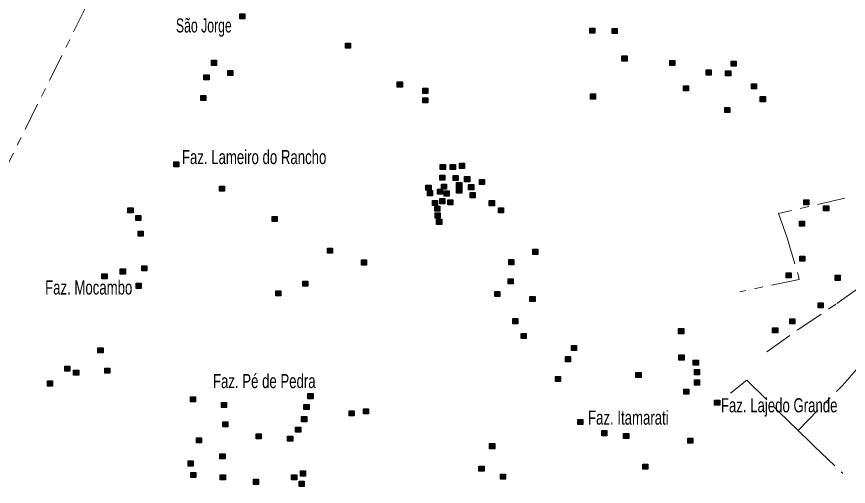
# Model space of a CAD drawing. Extents: x 445.4 to 500, y 8728.7 to 8784.
# Drawn here: x 454.47 to 463.91, y 8752.46 to 8757.8 of the extents above; entities that cross this region are included whole.
import ezdxf
from ezdxf.enums import TextEntityAlignment as Align

# ---------------------------------------------------------------- set-up
doc = ezdxf.new("R2010")
doc.units = 0
doc.header["$LTSCALE"] = 0.064
doc.linetypes.add('DOT_DASHED', pattern=[7.7, 5, -1.2, 0.3, -1.2])
doc.layers.add('2', color=7, linetype='Continuous', lineweight=25)
doc.layers.add('22', color=7, linetype='DOT_DASHED', lineweight=13)
doc.layers.add('61', color=7, linetype='Continuous')

msp = doc.modelspace()

# ---------------------------------------------------------------- hatches: boundary and pattern name
at = {"layer": '2'}
for points in [[(457, 8757.8285), (457.058, 8757.8285), (457.058, 8757.7705), (457, 8757.7705)], [(460.9723, 8757.6664), (461.0303, 8757.6664), (461.0303, 8757.6084), (460.9723, 8757.6084)], [(461.2257, 8757.6619), (461.2837, 8757.6619), (461.2837, 8757.6039), (461.2257, 8757.6039)], [(458.1985, 8757.4954), (458.2565, 8757.4954), (458.2565, 8757.4374), (458.1985, 8757.4374)], [(461.3388, 8757.3495), (461.3968, 8757.3495), (461.3968, 8757.2915), (461.3388, 8757.2915)], [(456.6781, 8757.3007), (456.7361, 8757.3007), (456.7361, 8757.2427), (456.6781, 8757.2427)], [(461.8818, 8757.2997), (461.9398, 8757.2997), (461.9398, 8757.2417), (461.8818, 8757.2417)], [(462.5787, 8757.2907), (462.6367, 8757.2907), (462.6367, 8757.2327), (462.5787, 8757.2327)], [(456.5921, 8757.1359), (456.6501, 8757.1359), (456.6501, 8757.0779), (456.5921, 8757.0779)], [(456.8636, 8757.1858), (456.9216, 8757.1858), (456.9216, 8757.1278), (456.8636, 8757.1278)], [(462.2936, 8757.191), (462.3516, 8757.191), (462.3516, 8757.133), (462.2936, 8757.133)], [(462.5153, 8757.182), (462.5733, 8757.182), (462.5733, 8757.124), (462.5153, 8757.124)], [(458.7867, 8757.0545), (458.8447, 8757.0545), (458.8447, 8756.9965), (458.7867, 8756.9965)], [(459.0763, 8756.982), (459.1343, 8756.982), (459.1343, 8756.924), (459.0763, 8756.924)], [(462.0357, 8757.01), (462.0937, 8757.01), (462.0937, 8756.952), (462.0357, 8756.952)], [(462.8095, 8757.0326), (462.8675, 8757.0326), (462.8675, 8756.9746), (462.8095, 8756.9746)], [(456.5559, 8756.9005), (456.6139, 8756.9005), (456.6139, 8756.8425), (456.5559, 8756.8425)], [(459.0763, 8756.8734), (459.1343, 8756.8734), (459.1343, 8756.8154), (459.0763, 8756.8154)], [(460.9794, 8756.9186), (461.0374, 8756.9186), (461.0374, 8756.8606), (460.9794, 8756.8606)], [(462.909, 8756.8877), (462.967, 8756.8877), (462.967, 8756.8297), (462.909, 8756.8297)], [(462.5063, 8756.7655), (462.5643, 8756.7655), (462.5643, 8756.7075), (462.5063, 8756.7075)], [(456.2482, 8756.149), (456.3062, 8756.149), (456.3062, 8756.091), (456.2482, 8756.091)], [(459.2754, 8756.1173), (459.3334, 8756.1173), (459.3334, 8756.0593), (459.2754, 8756.0593)], [(459.3885, 8756.1173), (459.4465, 8756.1173), (459.4465, 8756.0593), (459.3885, 8756.0593)], [(459.4926, 8756.1309), (459.5506, 8756.1309), (459.5506, 8756.0729), (459.4926, 8756.0729)], [(459.2709, 8755.997), (459.3289, 8755.997), (459.3289, 8755.939), (459.2709, 8755.939)], [(459.4202, 8755.9925), (459.4782, 8755.9925), (459.4782, 8755.9345), (459.4202, 8755.9345)], [(459.4609, 8755.911), (459.5189, 8755.911), (459.5189, 8755.853), (459.4609, 8755.853)], [(459.5514, 8755.9789), (459.6094, 8755.9789), (459.6094, 8755.9209), (459.5514, 8755.9209)], [(459.7189, 8755.9472), (459.7769, 8755.9472), (459.7769, 8755.8892), (459.7189, 8755.8892)], [(456.7686, 8755.8702), (456.8266, 8755.8702), (456.8266, 8755.8122), (456.7686, 8755.8122)], [(459.1125, 8755.8838), (459.1705, 8755.8838), (459.1705, 8755.8258), (459.1125, 8755.8258)], [(459.1306, 8755.8204), (459.1886, 8755.8204), (459.1886, 8755.7624), (459.1306, 8755.7624)], [(459.2437, 8755.8385), (459.3017, 8755.8385), (459.3017, 8755.7805), (459.2437, 8755.7805)], [(459.289, 8755.8929), (459.347, 8755.8929), (459.347, 8755.8349), (459.289, 8755.8349)], [(459.3193, 8755.8169), (459.3773, 8755.8169), (459.3773, 8755.7589), (459.3193, 8755.7589)], [(459.4609, 8755.8476), (459.5189, 8755.8476), (459.5189, 8755.7896), (459.4609, 8755.7896)], [(459.5967, 8755.8883), (459.6547, 8755.8883), (459.6547, 8755.8303), (459.5967, 8755.8303)], [(459.2709, 8755.7299), (459.3289, 8755.7299), (459.3289, 8755.6719), (459.2709, 8755.6719)], [(459.6148, 8755.7978), (459.6728, 8755.7978), (459.6728, 8755.7398), (459.6148, 8755.7398)], [(455.7284, 8755.6263), (455.7864, 8755.6263), (455.7864, 8755.5683), (455.7284, 8755.5683)], [(459.1871, 8755.7087), (459.2451, 8755.7087), (459.2451, 8755.6507), (459.1871, 8755.6507)], [(459.2121, 8755.6439), (459.2701, 8755.6439), (459.2701, 8755.5859), (459.2121, 8755.5859)], [(459.3614, 8755.7163), (459.4194, 8755.7163), (459.4194, 8755.6583), (459.3614, 8755.6583)], [(459.832, 8755.7072), (459.89, 8755.7072), (459.89, 8755.6492), (459.832, 8755.6492)], [(459.9361, 8755.6258), (459.9941, 8755.6258), (459.9941, 8755.5678), (459.9361, 8755.5678)], [(463.4022, 8755.7151), (463.4602, 8755.7151), (463.4602, 8755.6571), (463.4022, 8755.6571)], [(463.6285, 8755.6472), (463.6865, 8755.6472), (463.6865, 8755.5892), (463.6285, 8755.5892)], [(455.8183, 8755.5377), (455.8763, 8755.5377), (455.8763, 8755.4797), (455.8183, 8755.4797)], [(459.2166, 8755.5669), (459.2746, 8755.5669), (459.2746, 8755.5089), (459.2166, 8755.5089)], [(457.3659, 8755.5261), (457.4239, 8755.5261), (457.4239, 8755.4681), (457.3659, 8755.4681)], [(459.2332, 8755.4954), (459.2912, 8755.4954), (459.2912, 8755.4374), (459.2332, 8755.4374)], [(463.3525, 8755.4752), (463.4105, 8755.4752), (463.4105, 8755.4172), (463.3525, 8755.4172)], [(455.8454, 8755.3611), (455.9034, 8755.3611), (455.9034, 8755.3031), (455.8454, 8755.3031)], [(457.9948, 8755.1685), (458.0528, 8755.1685), (458.0528, 8755.1105), (457.9948, 8755.1105)], [(460.3252, 8755.1537), (460.3832, 8755.1537), (460.3832, 8755.0957), (460.3252, 8755.0957)], [(463.357, 8755.0767), (463.415, 8755.0767), (463.415, 8755.0187), (463.357, 8755.0187)], [(455.8862, 8754.9672), (455.9442, 8754.9672), (455.9442, 8754.9092), (455.8862, 8754.9092)], [(458.3795, 8755.0327), (458.4375, 8755.0327), (458.4375, 8754.9747), (458.3795, 8754.9747)], [(460.0537, 8755.0372), (460.1117, 8755.0372), (460.1117, 8754.9792), (460.0537, 8754.9792)], [(455.4337, 8754.8767), (455.4917, 8754.8767), (455.4917, 8754.8187), (455.4337, 8754.8187)], [(455.6418, 8754.931), (455.6998, 8754.931), (455.6998, 8754.873), (455.6418, 8754.873)], [(463.2031, 8754.8866), (463.2611, 8754.8866), (463.2611, 8754.8286), (463.2031, 8754.8286)], [(457.7143, 8754.7927), (457.7723, 8754.7927), (457.7723, 8754.7347), (457.7143, 8754.7347)], [(460.0461, 8754.8183), (460.1041, 8754.8183), (460.1041, 8754.7603), (460.0461, 8754.7603)], [(463.7597, 8754.8594), (463.8177, 8754.8594), (463.8177, 8754.8014), (463.7597, 8754.8014)], [(455.8228, 8754.768), (455.8808, 8754.768), (455.8808, 8754.71), (455.8228, 8754.71)], [(457.4066, 8754.684), (457.4646, 8754.684), (457.4646, 8754.626), (457.4066, 8754.626)], [(459.8953, 8754.675), (459.9533, 8754.675), (459.9533, 8754.617), (459.8953, 8754.617)], [(460.2936, 8754.6195), (460.3516, 8754.6195), (460.3516, 8754.5615), (460.2936, 8754.5615)], [(463.5651, 8754.547), (463.6231, 8754.547), (463.6231, 8754.489), (463.5651, 8754.489)], [(460.099, 8754.3671), (460.157, 8754.3671), (460.157, 8754.3091), (460.099, 8754.3091)], [(463.2439, 8754.3659), (463.3019, 8754.3659), (463.3019, 8754.3079), (463.2439, 8754.3079)], [(461.9814, 8754.2528), (462.0394, 8754.2528), (462.0394, 8754.1948), (461.9814, 8754.1948)], [(463.0493, 8754.2618), (463.1073, 8754.2618), (463.1073, 8754.2038), (463.0493, 8754.2038)], [(460.194, 8754.1996), (460.252, 8754.1996), (460.252, 8754.1416), (460.194, 8754.1416)], [(455.3884, 8754.0346), (455.4464, 8754.0346), (455.4464, 8753.9766), (455.3884, 8753.9766)], [(460.7642, 8754.0626), (460.8222, 8754.0626), (460.8222, 8754.0046), (460.7642, 8754.0046)], [(460.6963, 8753.9358), (460.7543, 8753.9358), (460.7543, 8753.8778), (460.6963, 8753.8778)], [(461.9859, 8753.9539), (462.0439, 8753.9539), (462.0439, 8753.8959), (461.9859, 8753.8959)], [(462.1488, 8753.8951), (462.2068, 8753.8951), (462.2068, 8753.8371), (462.1488, 8753.8371)], [(455.0129, 8753.8263), (455.0709, 8753.8263), (455.0709, 8753.7683), (455.0129, 8753.7683)], [(455.1124, 8753.781), (455.1704, 8753.781), (455.1704, 8753.723), (455.1124, 8753.723)], [(455.4654, 8753.8037), (455.5234, 8753.8037), (455.5234, 8753.7457), (455.4654, 8753.7457)], [(461.4972, 8753.7565), (461.5552, 8753.7565), (461.5552, 8753.6985), (461.4972, 8753.6985)], [(462.1624, 8753.7882), (462.2204, 8753.7882), (462.2204, 8753.7302), (462.1624, 8753.7302)], [(454.8138, 8753.6588), (454.8718, 8753.6588), (454.8718, 8753.6008), (454.8138, 8753.6008)], [(460.5832, 8753.7112), (460.6412, 8753.7112), (460.6412, 8753.6532), (460.5832, 8753.6532)], [(462.1624, 8753.6705), (462.2204, 8753.6705), (462.2204, 8753.6125), (462.1624, 8753.6125)], [(462.0402, 8753.5664), (462.0982, 8753.5664), (462.0982, 8753.5084), (462.0402, 8753.5084)], [(456.4382, 8753.4788), (456.4962, 8753.4788), (456.4962, 8753.4208), (456.4382, 8753.4208)], [(457.7731, 8753.515), (457.8311, 8753.515), (457.8311, 8753.457), (457.7731, 8753.457)], [(456.7912, 8753.4154), (456.8492, 8753.4154), (456.8492, 8753.3574), (456.7912, 8753.3574)], [(457.7279, 8753.3927), (457.7859, 8753.3927), (457.7859, 8753.3347), (457.7279, 8753.3347)], [(462.3907, 8753.4406), (462.4487, 8753.4406), (462.4487, 8753.3826), (462.3907, 8753.3826)], [(458.2392, 8753.3203), (458.2972, 8753.3203), (458.2972, 8753.2623), (458.2392, 8753.2623)], [(458.4021, 8753.3429), (458.4601, 8753.3429), (458.4601, 8753.2849), (458.4021, 8753.2849)], [(456.8048, 8753.1945), (456.8628, 8753.1945), (456.8628, 8753.1365), (456.8048, 8753.1365)], [(457.7007, 8753.2534), (457.7587, 8753.2534), (457.7587, 8753.1954), (457.7007, 8753.1954)], [(460.8366, 8753.2223), (460.8946, 8753.2223), (460.8946, 8753.1643), (460.8366, 8753.1643)], [(457.6328, 8753.1357), (457.6908, 8753.1357), (457.6908, 8753.0777), (457.6328, 8753.0777)], [(461.1081, 8753.0955), (461.1661, 8753.0955), (461.1661, 8753.0375), (461.1081, 8753.0375)], [(456.5061, 8753.0134), (456.5641, 8753.0134), (456.5641, 8752.9554), (456.5061, 8752.9554)], [(457.1849, 8753.0587), (457.2429, 8753.0587), (457.2429, 8753.0007), (457.1849, 8753.0007)], [(457.5423, 8753.0315), (457.6003, 8753.0315), (457.6003, 8752.9735), (457.5423, 8752.9735)], [(461.3569, 8753.0638), (461.4149, 8753.0638), (461.4149, 8753.0058), (461.3569, 8753.0058)], [(462.0855, 8753.0095), (462.1435, 8753.0095), (462.1435, 8752.9515), (462.0855, 8752.9515)], [(459.8361, 8752.9468), (459.8941, 8752.9468), (459.8941, 8752.8888), (459.8361, 8752.8888)], [(456.7731, 8752.8323), (456.8311, 8752.8323), (456.8311, 8752.7743), (456.7731, 8752.7743)], [(456.4111, 8752.7508), (456.4691, 8752.7508), (456.4691, 8752.6928), (456.4111, 8752.6928)], [(461.5741, 8752.7152), (461.6321, 8752.7152), (461.6321, 8752.6572), (461.5741, 8752.6572)], [(456.4428, 8752.6195), (456.5008, 8752.6195), (456.5008, 8752.5615), (456.4428, 8752.5615)], [(457.6871, 8752.6376), (457.7451, 8752.6376), (457.7451, 8752.5796), (457.6871, 8752.5796)], [(459.7143, 8752.692), (459.7723, 8752.692), (459.7723, 8752.634), (459.7143, 8752.634)], [(459.9587, 8752.6014), (460.0167, 8752.6014), (460.0167, 8752.5434), (459.9587, 8752.5434)], [(456.7776, 8752.5924), (456.8356, 8752.5924), (456.8356, 8752.5344), (456.7776, 8752.5344)], [(457.1532, 8752.5426), (457.2112, 8752.5426), (457.2112, 8752.4846), (457.1532, 8752.4846)], [(457.5876, 8752.5924), (457.6456, 8752.5924), (457.6456, 8752.5344), (457.5876, 8752.5344)], [(457.6736, 8752.5199), (457.7316, 8752.5199), (457.7316, 8752.4619), (457.6736, 8752.4619)]]:
    msp.add_hatch(color=256, dxfattribs=at).paths.add_polyline_path(points)

# ---------------------------------------------------------------- linework, layer by layer
for points in [[(457, 8757.8285), (457.058, 8757.8285), (457.058, 8757.7705), (457, 8757.7705)], [(460.9723, 8757.6664), (461.0303, 8757.6664), (461.0303, 8757.6084), (460.9723, 8757.6084)], [(461.2257, 8757.6619), (461.2837, 8757.6619), (461.2837, 8757.6039), (461.2257, 8757.6039)], [(458.1985, 8757.4954), (458.2565, 8757.4954), (458.2565, 8757.4374), (458.1985, 8757.4374)], [(461.3388, 8757.3495), (461.3968, 8757.3495), (461.3968, 8757.2915), (461.3388, 8757.2915)], [(456.6781, 8757.3007), (456.7361, 8757.3007), (456.7361, 8757.2427), (456.6781, 8757.2427)], [(461.8818, 8757.2997), (461.9398, 8757.2997), (461.9398, 8757.2417), (461.8818, 8757.2417)], [(462.5787, 8757.2907), (462.6367, 8757.2907), (462.6367, 8757.2327), (462.5787, 8757.2327)], [(456.5921, 8757.1359), (456.6501, 8757.1359), (456.6501, 8757.0779), (456.5921, 8757.0779)], [(456.8636, 8757.1858), (456.9216, 8757.1858), (456.9216, 8757.1278), (456.8636, 8757.1278)], [(462.2936, 8757.191), (462.3516, 8757.191), (462.3516, 8757.133), (462.2936, 8757.133)], [(462.5153, 8757.182), (462.5733, 8757.182), (462.5733, 8757.124), (462.5153, 8757.124)], [(458.7867, 8757.0545), (458.8447, 8757.0545), (458.8447, 8756.9965), (458.7867, 8756.9965)], [(459.0763, 8756.982), (459.1343, 8756.982), (459.1343, 8756.924), (459.0763, 8756.924)], [(462.0357, 8757.01), (462.0937, 8757.01), (462.0937, 8756.952), (462.0357, 8756.952)], [(462.8095, 8757.0326), (462.8675, 8757.0326), (462.8675, 8756.9746), (462.8095, 8756.9746)], [(456.5559, 8756.9005), (456.6139, 8756.9005), (456.6139, 8756.8425), (456.5559, 8756.8425)], [(459.0763, 8756.8734), (459.1343, 8756.8734), (459.1343, 8756.8154), (459.0763, 8756.8154)], [(460.9794, 8756.9186), (461.0374, 8756.9186), (461.0374, 8756.8606), (460.9794, 8756.8606)], [(462.909, 8756.8877), (462.967, 8756.8877), (462.967, 8756.8297), (462.909, 8756.8297)], [(462.5063, 8756.7655), (462.5643, 8756.7655), (462.5643, 8756.7075), (462.5063, 8756.7075)], [(456.2482, 8756.149), (456.3062, 8756.149), (456.3062, 8756.091), (456.2482, 8756.091)], [(459.2754, 8756.1173), (459.3334, 8756.1173), (459.3334, 8756.0593), (459.2754, 8756.0593)], [(459.3885, 8756.1173), (459.4465, 8756.1173), (459.4465, 8756.0593), (459.3885, 8756.0593)], [(459.4926, 8756.1309), (459.5506, 8756.1309), (459.5506, 8756.0729), (459.4926, 8756.0729)], [(459.2709, 8755.997), (459.3289, 8755.997), (459.3289, 8755.939), (459.2709, 8755.939)], [(459.4202, 8755.9925), (459.4782, 8755.9925), (459.4782, 8755.9345), (459.4202, 8755.9345)], [(459.4609, 8755.911), (459.5189, 8755.911), (459.5189, 8755.853), (459.4609, 8755.853)], [(459.5514, 8755.9789), (459.6094, 8755.9789), (459.6094, 8755.9209), (459.5514, 8755.9209)], [(459.7189, 8755.9472), (459.7769, 8755.9472), (459.7769, 8755.8892), (459.7189, 8755.8892)], [(456.7686, 8755.8702), (456.8266, 8755.8702), (456.8266, 8755.8122), (456.7686, 8755.8122)], [(459.1125, 8755.8838), (459.1705, 8755.8838), (459.1705, 8755.8258), (459.1125, 8755.8258)], [(459.1306, 8755.8204), (459.1886, 8755.8204), (459.1886, 8755.7624), (459.1306, 8755.7624)], [(459.2437, 8755.8385), (459.3017, 8755.8385), (459.3017, 8755.7805), (459.2437, 8755.7805)], [(459.289, 8755.8929), (459.347, 8755.8929), (459.347, 8755.8349), (459.289, 8755.8349)], [(459.3193, 8755.8169), (459.3773, 8755.8169), (459.3773, 8755.7589), (459.3193, 8755.7589)], [(459.4609, 8755.8476), (459.5189, 8755.8476), (459.5189, 8755.7896), (459.4609, 8755.7896)], [(459.5967, 8755.8883), (459.6547, 8755.8883), (459.6547, 8755.8303), (459.5967, 8755.8303)], [(459.2709, 8755.7299), (459.3289, 8755.7299), (459.3289, 8755.6719), (459.2709, 8755.6719)], [(459.6148, 8755.7978), (459.6728, 8755.7978), (459.6728, 8755.7398), (459.6148, 8755.7398)], [(455.7284, 8755.6263), (455.7864, 8755.6263), (455.7864, 8755.5683), (455.7284, 8755.5683)], [(459.1871, 8755.7087), (459.2451, 8755.7087), (459.2451, 8755.6507), (459.1871, 8755.6507)], [(459.2121, 8755.6439), (459.2701, 8755.6439), (459.2701, 8755.5859), (459.2121, 8755.5859)], [(459.3614, 8755.7163), (459.4194, 8755.7163), (459.4194, 8755.6583), (459.3614, 8755.6583)], [(459.832, 8755.7072), (459.89, 8755.7072), (459.89, 8755.6492), (459.832, 8755.6492)], [(459.9361, 8755.6258), (459.9941, 8755.6258), (459.9941, 8755.5678), (459.9361, 8755.5678)], [(463.4022, 8755.7151), (463.4602, 8755.7151), (463.4602, 8755.6571), (463.4022, 8755.6571)], [(463.6285, 8755.6472), (463.6865, 8755.6472), (463.6865, 8755.5892), (463.6285, 8755.5892)], [(455.8183, 8755.5377), (455.8763, 8755.5377), (455.8763, 8755.4797), (455.8183, 8755.4797)], [(459.2166, 8755.5669), (459.2746, 8755.5669), (459.2746, 8755.5089), (459.2166, 8755.5089)], [(457.3659, 8755.5261), (457.4239, 8755.5261), (457.4239, 8755.4681), (457.3659, 8755.4681)], [(459.2332, 8755.4954), (459.2912, 8755.4954), (459.2912, 8755.4374), (459.2332, 8755.4374)], [(463.3525, 8755.4752), (463.4105, 8755.4752), (463.4105, 8755.4172), (463.3525, 8755.4172)], [(455.8454, 8755.3611), (455.9034, 8755.3611), (455.9034, 8755.3031), (455.8454, 8755.3031)], [(457.9948, 8755.1685), (458.0528, 8755.1685), (458.0528, 8755.1105), (457.9948, 8755.1105)], [(460.3252, 8755.1537), (460.3832, 8755.1537), (460.3832, 8755.0957), (460.3252, 8755.0957)], [(463.357, 8755.0767), (463.415, 8755.0767), (463.415, 8755.0187), (463.357, 8755.0187)], [(455.8862, 8754.9672), (455.9442, 8754.9672), (455.9442, 8754.9092), (455.8862, 8754.9092)], [(458.3795, 8755.0327), (458.4375, 8755.0327), (458.4375, 8754.9747), (458.3795, 8754.9747)], [(460.0537, 8755.0372), (460.1117, 8755.0372), (460.1117, 8754.9792), (460.0537, 8754.9792)], [(455.4337, 8754.8767), (455.4917, 8754.8767), (455.4917, 8754.8187), (455.4337, 8754.8187)], [(455.6418, 8754.931), (455.6998, 8754.931), (455.6998, 8754.873), (455.6418, 8754.873)], [(463.2031, 8754.8866), (463.2611, 8754.8866), (463.2611, 8754.8286), (463.2031, 8754.8286)], [(457.7143, 8754.7927), (457.7723, 8754.7927), (457.7723, 8754.7347), (457.7143, 8754.7347)], [(460.0461, 8754.8183), (460.1041, 8754.8183), (460.1041, 8754.7603), (460.0461, 8754.7603)], [(463.7597, 8754.8594), (463.8177, 8754.8594), (463.8177, 8754.8014), (463.7597, 8754.8014)], [(455.8228, 8754.768), (455.8808, 8754.768), (455.8808, 8754.71), (455.8228, 8754.71)], [(457.4066, 8754.684), (457.4646, 8754.684), (457.4646, 8754.626), (457.4066, 8754.626)], [(459.8953, 8754.675), (459.9533, 8754.675), (459.9533, 8754.617), (459.8953, 8754.617)], [(460.2936, 8754.6195), (460.3516, 8754.6195), (460.3516, 8754.5615), (460.2936, 8754.5615)], [(463.5651, 8754.547), (463.6231, 8754.547), (463.6231, 8754.489), (463.5651, 8754.489)], [(460.099, 8754.3671), (460.157, 8754.3671), (460.157, 8754.3091), (460.099, 8754.3091)], [(463.2439, 8754.3659), (463.3019, 8754.3659), (463.3019, 8754.3079), (463.2439, 8754.3079)], [(461.9814, 8754.2528), (462.0394, 8754.2528), (462.0394, 8754.1948), (461.9814, 8754.1948)], [(463.0493, 8754.2618), (463.1073, 8754.2618), (463.1073, 8754.2038), (463.0493, 8754.2038)], [(460.194, 8754.1996), (460.252, 8754.1996), (460.252, 8754.1416), (460.194, 8754.1416)], [(455.3884, 8754.0346), (455.4464, 8754.0346), (455.4464, 8753.9766), (455.3884, 8753.9766)], [(460.7642, 8754.0626), (460.8222, 8754.0626), (460.8222, 8754.0046), (460.7642, 8754.0046)], [(460.6963, 8753.9358), (460.7543, 8753.9358), (460.7543, 8753.8778), (460.6963, 8753.8778)], [(461.9859, 8753.9539), (462.0439, 8753.9539), (462.0439, 8753.8959), (461.9859, 8753.8959)], [(462.1488, 8753.8951), (462.2068, 8753.8951), (462.2068, 8753.8371), (462.1488, 8753.8371)], [(455.0129, 8753.8263), (455.0709, 8753.8263), (455.0709, 8753.7683), (455.0129, 8753.7683)], [(455.1124, 8753.781), (455.1704, 8753.781), (455.1704, 8753.723), (455.1124, 8753.723)], [(455.4654, 8753.8037), (455.5234, 8753.8037), (455.5234, 8753.7457), (455.4654, 8753.7457)], [(461.4972, 8753.7565), (461.5552, 8753.7565), (461.5552, 8753.6985), (461.4972, 8753.6985)], [(462.1624, 8753.7882), (462.2204, 8753.7882), (462.2204, 8753.7302), (462.1624, 8753.7302)], [(454.8138, 8753.6588), (454.8718, 8753.6588), (454.8718, 8753.6008), (454.8138, 8753.6008)], [(460.5832, 8753.7112), (460.6412, 8753.7112), (460.6412, 8753.6532), (460.5832, 8753.6532)], [(462.1624, 8753.6705), (462.2204, 8753.6705), (462.2204, 8753.6125), (462.1624, 8753.6125)], [(462.0402, 8753.5664), (462.0982, 8753.5664), (462.0982, 8753.5084), (462.0402, 8753.5084)], [(456.4382, 8753.4788), (456.4962, 8753.4788), (456.4962, 8753.4208), (456.4382, 8753.4208)], [(457.7731, 8753.515), (457.8311, 8753.515), (457.8311, 8753.457), (457.7731, 8753.457)], [(456.7912, 8753.4154), (456.8492, 8753.4154), (456.8492, 8753.3574), (456.7912, 8753.3574)], [(457.7279, 8753.3927), (457.7859, 8753.3927), (457.7859, 8753.3347), (457.7279, 8753.3347)], [(462.3907, 8753.4406), (462.4487, 8753.4406), (462.4487, 8753.3826), (462.3907, 8753.3826)], [(458.2392, 8753.3203), (458.2972, 8753.3203), (458.2972, 8753.2623), (458.2392, 8753.2623)], [(458.4021, 8753.3429), (458.4601, 8753.3429), (458.4601, 8753.2849), (458.4021, 8753.2849)], [(456.8048, 8753.1945), (456.8628, 8753.1945), (456.8628, 8753.1365), (456.8048, 8753.1365)], [(457.7007, 8753.2534), (457.7587, 8753.2534), (457.7587, 8753.1954), (457.7007, 8753.1954)], [(460.8366, 8753.2223), (460.8946, 8753.2223), (460.8946, 8753.1643), (460.8366, 8753.1643)], [(457.6328, 8753.1357), (457.6908, 8753.1357), (457.6908, 8753.0777), (457.6328, 8753.0777)], [(461.1081, 8753.0955), (461.1661, 8753.0955), (461.1661, 8753.0375), (461.1081, 8753.0375)], [(456.5061, 8753.0134), (456.5641, 8753.0134), (456.5641, 8752.9554), (456.5061, 8752.9554)], [(457.1849, 8753.0587), (457.2429, 8753.0587), (457.2429, 8753.0007), (457.1849, 8753.0007)], [(457.5423, 8753.0315), (457.6003, 8753.0315), (457.6003, 8752.9735), (457.5423, 8752.9735)], [(461.3569, 8753.0638), (461.4149, 8753.0638), (461.4149, 8753.0058), (461.3569, 8753.0058)], [(462.0855, 8753.0095), (462.1435, 8753.0095), (462.1435, 8752.9515), (462.0855, 8752.9515)], [(459.8361, 8752.9468), (459.8941, 8752.9468), (459.8941, 8752.8888), (459.8361, 8752.8888)], [(456.7731, 8752.8323), (456.8311, 8752.8323), (456.8311, 8752.7743), (456.7731, 8752.7743)], [(456.4111, 8752.7508), (456.4691, 8752.7508), (456.4691, 8752.6928), (456.4111, 8752.6928)], [(461.5741, 8752.7152), (461.6321, 8752.7152), (461.6321, 8752.6572), (461.5741, 8752.6572)], [(456.4428, 8752.6195), (456.5008, 8752.6195), (456.5008, 8752.5615), (456.4428, 8752.5615)], [(457.6871, 8752.6376), (457.7451, 8752.6376), (457.7451, 8752.5796), (457.6871, 8752.5796)], [(459.7143, 8752.692), (459.7723, 8752.692), (459.7723, 8752.634), (459.7143, 8752.634)], [(459.9587, 8752.6014), (460.0167, 8752.6014), (460.0167, 8752.5434), (459.9587, 8752.5434)], [(456.7776, 8752.5924), (456.8356, 8752.5924), (456.8356, 8752.5344), (456.7776, 8752.5344)], [(457.1532, 8752.5426), (457.2112, 8752.5426), (457.2112, 8752.4846), (457.1532, 8752.4846)], [(457.5876, 8752.5924), (457.6456, 8752.5924), (457.6456, 8752.5344), (457.5876, 8752.5344)], [(457.6736, 8752.5199), (457.7316, 8752.5199), (457.7316, 8752.4619), (457.6736, 8752.4619)]]:
    msp.add_lwpolyline(points, close=True, dxfattribs=at)
at = {"layer": '22'}
msp.add_line((463.4748, 8752.963), (463.4749, 8752.963), dxfattribs=at)
for points in [[(455.254, 8757.9118), (454.3171, 8756.0218), (454.0056, 8755.4152), (453.8651, 8755.1149)], [(463.8686, 8755.733), (463.117, 8755.559), (463.2104, 8755.2945), (463.3428, 8754.8512), (463.3506, 8754.8123), (462.6756, 8754.6708)], [(462.9823, 8753.9902), (463.335, 8754.2413), (463.7789, 8754.5369), (464.1195, 8754.7847)], [(463.3375, 8753.0976), (463.8417, 8753.6088), (464.0832, 8753.881), (464.3636, 8754.1723)], [(462.5703, 8753.5192), (462.7553, 8753.6673), (463.1174, 8753.3132), (463.3375, 8753.0976)], [(463.3375, 8753.0976), (463.4749, 8752.963), (463.5224, 8752.9165), (463.8474, 8752.6093)]]:
    msp.add_lwpolyline(points, dxfattribs=at)

# ---------------------------------------------------------------- texts
at = {"layer": '61'}
for s, width, p in [('São Jorge', 0.65, (456.9077, 8757.6159)), ('          Faz. Mocambo', 0.7, (455.7786, 8754.6403))]:
    msp.add_text(s, height=0.16, dxfattribs=dict(at, width=width)).set_placement(p, align=Align.RIGHT)
at = {"layer": '61', "width": 0.7}
for s, p in [('Faz. Lameiro do Rancho', (456.3417, 8756.1214)), ('Faz. Pé de Pedra', (456.6944, 8753.5778)), ('Faz. Lajedo Grande', (462.4617, 8753.3026)), ('Faz. Itamarati', (460.9531, 8753.1624))]:
    msp.add_text(s, height=0.16, dxfattribs=at).set_placement(p)

doc.saveas('drawing.dxf')
